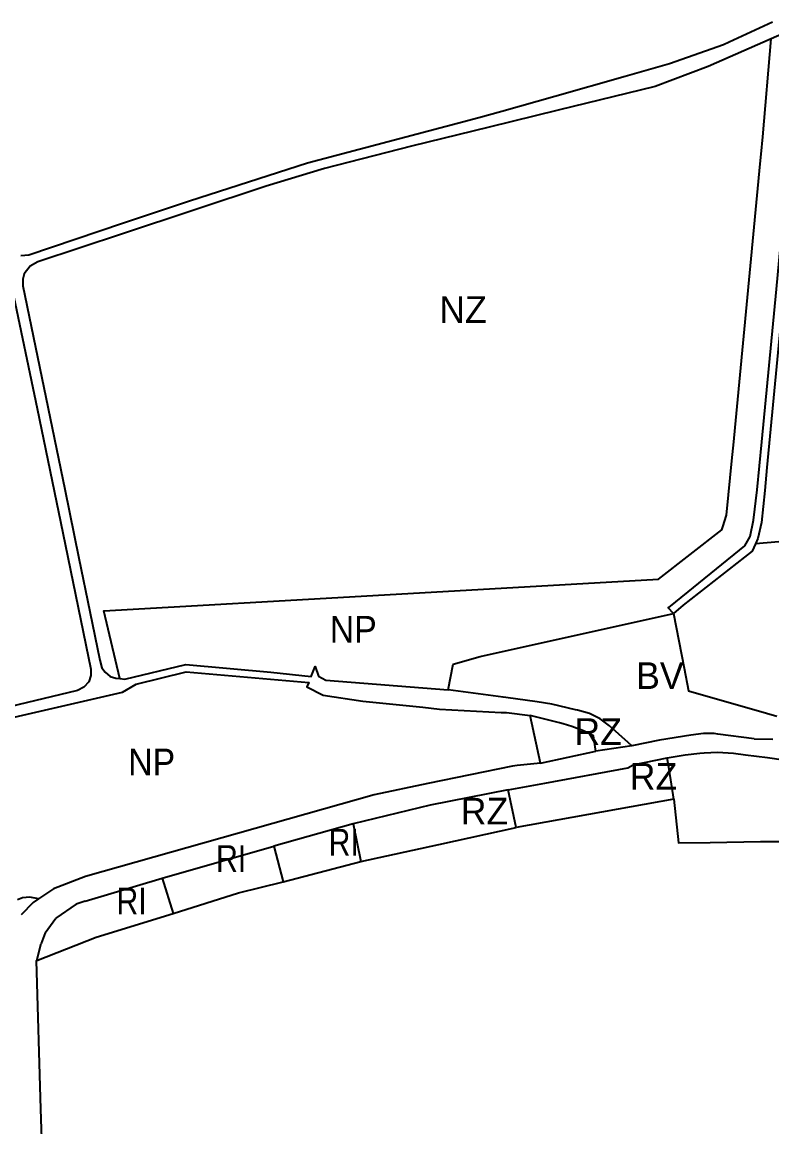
# Model space of a CAD drawing. Extents: x -650451 to -642268, y -1075216 to -1066610.
# Drawn here: x -644417 to -643995, y -1070322 to -1069701 of the extents above; entities that cross this region are included whole.
import ezdxf

# ---------------------------------------------------------------- set-up
doc = ezdxf.new("R2010")
doc.units = 0
doc.header["$LTSCALE"] = 6
doc.layers.add('1', color=7, linetype='Continuous', lineweight=35)
doc.layers.add('2', color=7, linetype='Continuous')
doc.layers.add('3', color=7, linetype='Continuous')

msp = doc.modelspace()

# ---------------------------------------------------------------- linework, layer by layer
at = {"layer": '1'}
for p, q in [((-643918.88, -1069986.82), (-644004.06, -1069994.59)), ((-644125, -1070117.83), (-644130.91, -1070091.1)), ((-644040.47, -1070102.08), (-644057.97, -1070104.92)), ((-644033.32, -1070101.19), (-644040.47, -1070102.08)), ((-644004.68, -1070104.25), (-644025.24, -1070101.52)), ((-644004.68, -1070104.25), (-643994.19, -1070104.38)), ((-644125, -1070117.83), (-644093.93, -1070111.14)), ((-644053.82, -1070114.96), (-644043.61, -1070113.17)), ((-644043.61, -1070113.17), (-644035.33, -1070112.33)), ((-644016.41, -1070112.26), (-644009.66, -1070113.22)), ((-644009.66, -1070113.22), (-643997.23, -1070114.76)), ((-643997.23, -1070114.76), (-643988.28, -1070116.02)), ((-644140.72, -1070119.57), (-644188.44, -1070129.43)), ((-644138.78, -1070154.07), (-644143.31, -1070132.95)), ((-644050.01, -1070138.19), (-644138.78, -1070154.07)), ((-644230.4, -1070152.08), (-644226.23, -1070173.28)), ((-644338.06, -1070182.64), (-644275.05, -1070164.59)), ((-644381.26, -1070195.59), (-644338.06, -1070182.64)), ((-644338.06, -1070182.64), (-644331.9, -1070202.4)), ((-644399.15, -1070188.55), (-644407.55, -1070194.16)), ((-644410.56, -1070196.2), (-644417.36, -1070203.24)), ((-644407.55, -1070194.16), (-644410.56, -1070196.2)), ((-644403.93, -1070213.28), (-644397.85, -1070205.13)), ((-644403.93, -1070213.28), (-644406.19, -1070219.32)), ((-644408.54, -1070228.87), (-644406.19, -1070219.32)), ((-644408.82, -1070228.94), (-644408.54, -1070228.87))]:
    msp.add_line(p, q, dxfattribs=at)
for points in [[(-643994.36, -1069701.05), (-644018.79, -1069712.33), (-644022.04, -1069713.81), (-644052.45, -1069724.5), (-644077.42, -1069731.58), (-644117.03, -1069742.82), (-644146.79, -1069751.26), (-644159.71, -1069754.93), (-644171.84, -1069758.14), (-644256.15, -1069780.42), (-644322.59, -1069801.71), (-644360.34, -1069814.36), (-644413.11, -1069832.07), (-644417.59, -1069832.48)], [(-644050.12, -1070033.64), (-644053.18, -1070030.57), (-644051.913, -1070029.549), (-644009.95, -1069995.74), (-644006.96, -1069990.34), (-644005.06, -1069981.28), (-644003.06, -1069964.06), (-644000.52, -1069937.19), (-643992.27, -1069851.31), (-643984.44, -1069768.58), (-643978.85, -1069703.4), (-643995.17, -1069710.42)], [(-643995.17, -1069710.42), (-644030.73, -1069725.96), (-644060.52, -1069737.31), (-644115, -1069750.64), (-644154.02, -1069760.21), (-644197.63, -1069770.88), (-644246.57, -1069783.41), (-644279.43, -1069793.39), (-644360.3, -1069820.11), (-644407.95, -1069835.86), (-644412.39, -1069838.29), (-644415.61, -1069842.74), (-644416.35, -1069845.65), (-644416.35, -1069849.42), (-644392.83, -1069963.79), (-644384.84, -1070002.66), (-644378.7, -1070032.58), (-644373.07, -1070059.91), (-644371.87, -1070064.34), (-644370.12, -1070066.65), (-644367.34, -1070069.06), (-644364.12, -1070070.01), (-644361.74, -1070070.32)], [(-644361.74, -1070070.32), (-644370.87, -1070032.13), (-644219.33, -1070023.53), (-644058.55, -1070014.4), (-644022.99, -1069986.58), (-644022.43, -1069984.87), (-644020.26, -1069978.38), (-644017.15, -1069945.93), (-644016.47, -1069938.99), (-644001.29, -1069780.7), (-644000.79, -1069775.42), (-643999.94, -1069765.62), (-643995.17, -1069710.42)], [(-643902.55, -1069742.76), (-643980.59, -1069773.52), (-643987.99, -1069851.72), (-643997.58, -1069951.51), (-643998.84, -1069964.53), (-644000.57, -1069982.55), (-644002.61, -1069991.44), (-644004.06, -1069994.59)], [(-645015.548, -1069978.177), (-644917.567, -1069963.241), (-644816.43, -1069950.42), (-644811, -1069949.18), (-644786.59, -1069943.63), (-644697.64, -1069923.45), (-644570.98, -1069888.81), (-644560.98, -1069886.08), (-644475.46, -1069858.08), (-644434.96, -1069844.81), (-644431.06, -1069844.36), (-644427.69, -1069845.25), (-644424.29, -1069847.81), (-644422.37, -1069851.25), (-644408.42, -1069918.4), (-644394, -1069988.35), (-644378.24, -1070065.11), (-644378.11, -1070068.59), (-644379.29, -1070072.11), (-644382.02, -1070075.23), (-644385.73, -1070076.96), (-644423.99, -1070086.17)], [(-644004.06, -1069994.59), (-644005.92, -1069998.62), (-644044.7, -1070029.04), (-644050.12, -1070033.64)], [(-644177.01, -1070076.69), (-644174.12, -1070062.16), (-644159.02, -1070057.84), (-644050.12, -1070033.64)], [(-644050.12, -1070033.64), (-644044.18, -1070064.43), (-644041.71, -1070077.29), (-644022.77, -1070082.66), (-644003.7, -1070088.06), (-643991.99, -1070091.37)], [(-644421.26, -1070091.99), (-644360.41, -1070077.91), (-644352.71, -1070073.46), (-644324.42, -1070066.48), (-644255.52, -1070072.5), (-644256.54, -1070075.02), (-644247.3, -1070079.69), (-644225.13, -1070082.95), (-644191.26, -1070086.47), (-644181.81, -1070087.51), (-644147.25, -1070089.35), (-644144.13, -1070089.47), (-644130.91, -1070091.1)], [(-644361.74, -1070070.32), (-644359.02, -1070070.67), (-644324.72, -1070062.44), (-644276.85, -1070066.62), (-644254.13, -1070069.08), (-644251.9, -1070063.55), (-644249.99, -1070068.9), (-644245.9, -1070071.26), (-644177.01, -1070076.69)], [(-644073.68, -1070108.13), (-644075.67, -1070106.2), (-644086.15, -1070096.84), (-644091.46, -1070092.99), (-644097.49, -1070089.95), (-644104.24, -1070088.08), (-644105.37, -1070087.81), (-644118.71, -1070084.64), (-644126.87, -1070083.42), (-644144.63, -1070080.93), (-644145.97, -1070080.76), (-644177.01, -1070076.69)], [(-644093.93, -1070111.14), (-644095.17, -1070102.5), (-644100.91, -1070099.8), (-644107.34, -1070097.32), (-644112.28, -1070095.75), (-644114.29, -1070095.12), (-644130.91, -1070091.1)], [(-644057.97, -1070104.92), (-644073.68, -1070108.13), (-644093.93, -1070111.14)], [(-644025.24, -1070101.52), (-644027.22, -1070101.25), (-644033.32, -1070101.19)], [(-644035.33, -1070112.33), (-644032.85, -1070112.09), (-644025.49, -1070111.74), (-644016.41, -1070112.26)], [(-644125, -1070117.83), (-644138.24, -1070119.29), (-644140.72, -1070119.57)], [(-644075.8, -1070120.6), (-644072.88, -1070118.79), (-644053.82, -1070114.96)], [(-644050.01, -1070138.19), (-644052.62, -1070121.25), (-644053.82, -1070114.96)], [(-644143.31, -1070132.95), (-644122.5, -1070129.14), (-644075.8, -1070120.6)], [(-644188.44, -1070129.43), (-644218.65, -1070135.75), (-644381.21, -1070181.71), (-644399.15, -1070188.55)], [(-644143.31, -1070132.95), (-644187.11, -1070141.58), (-644230.4, -1070152.08)], [(-644050.01, -1070138.19), (-644047.4, -1070162.68), (-644029.46, -1070162.44), (-644001.25, -1070162.03), (-643969.23, -1070161.95), (-643923.5, -1070161.3), (-643919.79, -1070161.15), (-643918.18, -1070167.04), (-643908.56, -1070202.27)], [(-644230.4, -1070152.08), (-644275.05, -1070164.59), (-644269.84, -1070184.57), (-644226.23, -1070173.28)], [(-644226.23, -1070173.28), (-644182.31, -1070163.66), (-644138.78, -1070154.07)], [(-644331.9, -1070202.4), (-644295.01, -1070190.9), (-644269.84, -1070184.57)], [(-644407.55, -1070194.16), (-644412.54, -1070193.18), (-644416.67, -1070193.7), (-644419.51, -1070194.76)], [(-644381.26, -1070195.59), (-644386.38, -1070197.2), (-644397.85, -1070205.13)], [(-644408.54, -1070228.87), (-644375.1, -1070215.79), (-644331.9, -1070202.4)], [(-644403.58, -1070383.55), (-644405.56, -1070334.31), (-644406.01, -1070323.51), (-644406.38, -1070312.45), (-644408.82, -1070228.94)]]:
    msp.add_lwpolyline(points, dxfattribs=at)

# ---------------------------------------------------------------- texts
at = {"layer": '2'}
for s, p in [('NZ', (-644181.999, -1069870.234)), ('BV', (-644071.23, -1070076.154)), ('RZ', (-644105.931, -1070107.639)), ('RZ', (-644074.807, -1070132.835))]:
    msp.add_text(s, height=15, dxfattribs=at).set_placement(p)
at = {"layer": '2', "width": 0.85}
for p in [(-644244.35, -1070169.84), (-644363.76, -1070202.94)]:
    msp.add_text('RI', height=15, dxfattribs=at).set_placement(p)
at = {"layer": '3'}
for s, width, p in [('NP', 0.95, (-644243.666, -1070050.069)), ('NP', 0.95, (-644357.148, -1070124.737)), ('RI', 0.85, (-644307.695, -1070179.044))]:
    msp.add_text(s, height=15, dxfattribs=dict(at, width=width)).set_placement(p)
msp.add_text('RZ', height=15, dxfattribs=at).set_placement((-644169.929, -1070152.38))

doc.saveas('drawing.dxf')
